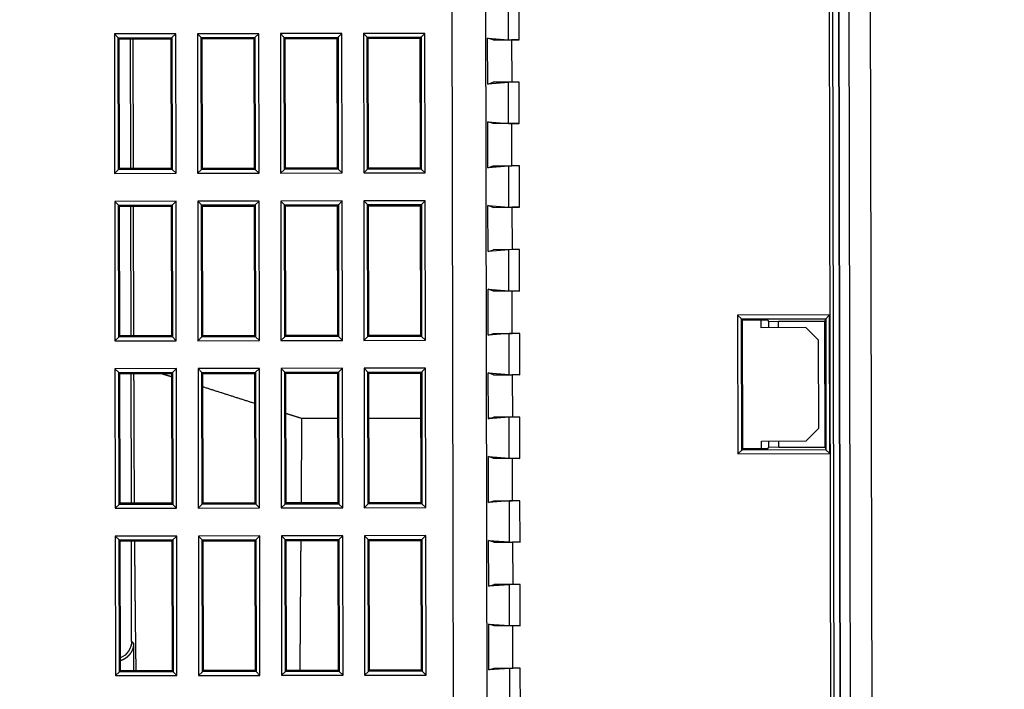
# Model space of a CAD drawing. Header units: millimetres. Extents: x 40090 to 187415, y -53271 to 40260.
# Tile 319 of 406: x 143181 to 143259, y 14314 to 14367. Entities that reach past the tile are written whole.
import ezdxf

# ---------------------------------------------------------------- set-up
doc = ezdxf.new("R2010")
doc.units = ezdxf.units.MM
doc.layers.add('AVM_projektor', color=6, linetype='Continuous')
doc.layers.add('AVM_sp_230VAC', color=170, linetype='Continuous')
doc.styles.add('AVM', font='arial.ttf')
doc.dimstyles.new('AVM-1_50', dxfattribs={"dimscale": 40, "dimtxt": 2.5, "dimasz": 2.5, "dimexe": 1.25, "dimexo": 0.625, "dimtad": 1, "dimdec": 0, "dimrnd": 1, "dimtxsty": 'AVM', "dimcen": 2.5, "dimclrd": 256, "dimclre": 256, "dimclrt": 256, "dimadec": 0, "dimazin": 0, "dimtfac": 1, "dimtdec": 0, "dimtmove": 0, "dimatfit": 3, "dimfxl": 0, "dimarcsym": 0})

# ---------------------------------------------------------------- blocks, each defined once
blk = doc.blocks.new('PT-FW430-bottom')
for p, q in [((-78.24, 60.107), (-77.94, 59.807)), ((-78.24, 60.107), (-67.16, 60.107)), ((-78.24, 55.227), (-78.24, 60.107)), ((-77.94, 59.807), (-77.85, 59.717)), ((-67.459, 59.807), (-77.94, 59.807)), ((-77.94, 59.807), (-77.94, 55.526)), ((-77.85, 59.717), (-77.85, 55.617)), ((-67.55, 59.717), (-77.85, 59.717)), ((-67.459, 59.807), (-67.55, 59.717)), ((-67.55, 55.617), (-67.55, 59.717)), ((-67.16, 60.107), (-67.459, 59.807)), ((-67.459, 55.526), (-67.459, 59.807)), ((-67.16, 60.107), (-67.16, 55.227)), ((-64.94, 60.107), (-64.64, 59.807)), ((-64.94, 60.107), (-53.86, 60.107)), ((-64.94, 55.227), (-64.94, 60.107)), ((-64.64, 59.807), (-64.55, 59.717)), ((-54.159, 59.807), (-64.64, 59.807)), ((-64.64, 59.807), (-64.64, 55.526)), ((-54.25, 59.717), (-64.55, 59.717)), ((-64.55, 59.717), (-64.55, 55.617)), ((-54.159, 59.807), (-54.25, 59.717)), ((-54.25, 55.617), (-54.25, 59.717)), ((-53.86, 60.107), (-54.159, 59.807)), ((-54.159, 55.526), (-54.159, 59.807)), ((-53.86, 60.107), (-53.86, 55.227)), ((-51.64, 60.107), (-51.34, 59.807)), ((-51.64, 60.107), (-40.56, 60.107)), ((-51.64, 55.227), (-51.64, 60.107)), ((-51.34, 59.807), (-51.25, 59.717)), ((-51.34, 59.807), (-51.34, 55.526)), ((-40.859, 59.807), (-51.34, 59.807)), ((-40.95, 59.717), (-51.25, 59.717)), ((-51.25, 59.717), (-51.25, 55.617)), ((-40.859, 59.807), (-40.95, 59.717)), ((-40.95, 55.617), (-40.95, 59.717)), ((-40.56, 60.107), (-40.859, 59.807)), ((-40.859, 55.526), (-40.859, 59.807)), ((-40.56, 60.107), (-40.56, 55.227)), ((-38.34, 60.107), (-38.04, 59.807)), ((-38.34, 60.107), (-27.26, 60.107)), ((-38.34, 55.227), (-38.34, 60.107)), ((-38.04, 59.807), (-37.95, 59.717)), ((-38.04, 59.807), (-38.04, 55.526)), ((-27.559, 59.807), (-38.04, 59.807)), ((-37.95, 59.717), (-37.95, 55.617)), ((-27.65, 59.717), (-37.95, 59.717)), ((-27.559, 59.807), (-27.65, 59.717)), ((-27.65, 55.617), (-27.65, 59.717)), ((-27.26, 60.107), (-27.559, 59.807)), ((-27.559, 55.526), (-27.559, 59.807)), ((-27.26, 60.107), (-27.26, 55.227)), ((-67.55, 58.825), (-77.85, 58.825)), ((-54.25, 58.825), (-64.55, 58.825)), ((-40.95, 58.825), (-51.25, 58.825)), ((-30.003, 58.825), (-37.95, 58.825)), ((-29.844, 58.666), (-30.003, 58.825)), ((-67.55, 58.599), (-77.85, 58.599)), ((-54.25, 58.599), (-64.55, 58.599)), ((-77.94, 55.526), (-77.85, 55.617)), ((-77.85, 55.617), (-67.55, 55.617)), ((-67.459, 55.526), (-67.55, 55.617)), ((-64.64, 55.526), (-64.55, 55.617)), ((-64.55, 55.617), (-54.25, 55.617)), ((-54.159, 55.526), (-54.25, 55.617)), ((-51.34, 55.526), (-51.25, 55.617)), ((-51.25, 55.617), (-40.95, 55.617)), ((-40.859, 55.526), (-40.95, 55.617)), ((-38.04, 55.526), (-37.95, 55.617)), ((-37.95, 55.617), (-27.65, 55.617)), ((-27.559, 55.526), (-27.65, 55.617)), ((-77.94, 55.526), (-78.24, 55.227)), ((-67.16, 55.227), (-78.24, 55.227)), ((-77.94, 55.526), (-67.459, 55.526)), ((-67.459, 55.526), (-67.16, 55.227)), ((-64.64, 55.526), (-64.94, 55.227)), ((-53.86, 55.227), (-64.94, 55.227)), ((-64.64, 55.526), (-54.159, 55.526)), ((-54.159, 55.526), (-53.86, 55.227)), ((-51.34, 55.526), (-51.64, 55.227)), ((-40.56, 55.227), (-51.64, 55.227)), ((-51.34, 55.526), (-40.859, 55.526)), ((-40.859, 55.526), (-40.56, 55.227)), ((-38.04, 55.526), (-38.34, 55.227)), ((-27.26, 55.227), (-38.34, 55.227)), ((-38.04, 55.526), (-27.559, 55.526)), ((-27.559, 55.526), (-27.26, 55.227)), ((-78.24, 53.507), (-77.94, 53.207)), ((-78.24, 53.507), (-67.16, 53.507)), ((-78.24, 48.627), (-78.24, 53.507)), ((-67.16, 53.507), (-67.459, 53.207)), ((-67.16, 53.507), (-67.16, 48.627)), ((-64.94, 53.507), (-64.64, 53.207)), ((-64.94, 53.507), (-53.86, 53.507)), ((-64.94, 48.627), (-64.94, 53.507)), ((-53.86, 53.507), (-54.159, 53.207)), ((-53.86, 53.507), (-53.86, 48.627)), ((-51.64, 53.507), (-51.34, 53.207)), ((-51.64, 53.507), (-40.56, 53.507)), ((-51.64, 48.627), (-51.64, 53.507)), ((-40.56, 53.507), (-40.859, 53.207)), ((-40.56, 53.507), (-40.56, 48.627)), ((-38.34, 53.507), (-38.04, 53.207)), ((-38.34, 53.507), (-27.26, 53.507)), ((-38.34, 48.627), (-38.34, 53.507)), ((-27.26, 53.507), (-27.559, 53.207)), ((-27.26, 53.507), (-27.26, 48.627)), ((-77.94, 53.207), (-77.85, 53.117)), ((-77.94, 53.207), (-77.94, 48.926)), ((-67.459, 53.207), (-77.94, 53.207)), ((-67.55, 53.117), (-77.85, 53.117)), ((-77.85, 53.117), (-77.85, 49.017)), ((-67.459, 53.207), (-67.55, 53.117)), ((-67.55, 49.017), (-67.55, 53.117)), ((-67.459, 48.926), (-67.459, 53.207)), ((-64.64, 53.207), (-64.55, 53.117)), ((-64.64, 53.207), (-64.64, 48.926)), ((-54.159, 53.207), (-64.64, 53.207)), ((-54.25, 53.117), (-64.55, 53.117)), ((-64.55, 53.117), (-64.55, 49.017)), ((-54.159, 53.207), (-54.25, 53.117)), ((-54.25, 49.017), (-54.25, 53.117)), ((-54.159, 48.926), (-54.159, 53.207)), ((-51.34, 53.207), (-51.25, 53.117)), ((-40.859, 53.207), (-51.34, 53.207)), ((-51.34, 53.207), (-51.34, 48.926)), ((-51.25, 53.117), (-51.25, 49.017)), ((-40.95, 53.117), (-51.25, 53.117)), ((-40.859, 53.207), (-40.95, 53.117)), ((-40.95, 49.017), (-40.95, 53.117)), ((-40.859, 48.926), (-40.859, 53.207)), ((-38.04, 53.207), (-37.95, 53.117)), ((-27.559, 53.207), (-38.04, 53.207)), ((-38.04, 53.207), (-38.04, 48.926)), ((-37.95, 53.117), (-37.95, 49.017)), ((-27.65, 53.117), (-37.95, 53.117)), ((-27.559, 53.207), (-27.65, 53.117)), ((-27.65, 49.017), (-27.65, 53.117)), ((-27.559, 48.926), (-27.559, 53.207)), ((-77.94, 48.926), (-78.24, 48.627)), ((-67.16, 48.627), (-78.24, 48.627)), ((-77.94, 48.926), (-77.85, 49.017)), ((-77.94, 48.926), (-67.459, 48.926)), ((-77.85, 49.017), (-67.55, 49.017)), ((-67.459, 48.926), (-67.55, 49.017)), ((-67.459, 48.926), (-67.16, 48.627)), ((-64.64, 48.926), (-64.94, 48.627)), ((-53.86, 48.627), (-64.94, 48.627)), ((-64.64, 48.926), (-64.55, 49.017)), ((-64.64, 48.926), (-54.159, 48.926)), ((-64.55, 49.017), (-54.25, 49.017)), ((-54.159, 48.926), (-54.25, 49.017)), ((-54.159, 48.926), (-53.86, 48.627)), ((-51.34, 48.926), (-51.64, 48.627)), ((-40.56, 48.627), (-51.64, 48.627)), ((-51.34, 48.926), (-51.25, 49.017)), ((-51.34, 48.926), (-40.859, 48.926)), ((-51.25, 49.017), (-40.95, 49.017)), ((-40.859, 48.926), (-40.95, 49.017)), ((-40.859, 48.926), (-40.56, 48.627)), ((-38.04, 48.926), (-38.34, 48.627)), ((-27.26, 48.627), (-38.34, 48.627)), ((-38.04, 48.926), (-37.95, 49.017)), ((-38.04, 48.926), (-27.559, 48.926)), ((-37.95, 49.017), (-27.65, 49.017)), ((-27.559, 48.926), (-27.65, 49.017)), ((-27.559, 48.926), (-27.26, 48.627)), ((-78.24, 46.907), (-77.94, 46.607)), ((-78.24, 46.907), (-67.16, 46.907)), ((-78.24, 42.027), (-78.24, 46.907)), ((-77.94, 46.607), (-77.85, 46.517)), ((-67.459, 46.607), (-77.94, 46.607)), ((-77.94, 46.607), (-77.94, 42.326)), ((-67.55, 46.517), (-77.85, 46.517)), ((-77.85, 46.517), (-77.85, 42.417)), ((-67.459, 46.607), (-67.55, 46.517)), ((-67.55, 42.417), (-67.55, 46.517)), ((-67.16, 46.907), (-67.459, 46.607)), ((-67.459, 42.326), (-67.459, 46.607)), ((-67.16, 46.907), (-67.16, 42.027)), ((-64.64, 46.607), (-64.94, 46.907)), ((-64.94, 42.027), (-64.94, 46.907)), ((-64.94, 46.907), (-53.86, 46.907)), ((-64.64, 46.607), (-64.55, 46.517)), ((-64.64, 46.607), (-64.64, 42.326)), ((-54.159, 46.607), (-64.64, 46.607)), ((-54.25, 46.517), (-64.55, 46.517)), ((-64.55, 46.517), (-64.55, 42.417)), ((-54.159, 46.607), (-54.25, 46.517)), ((-54.25, 42.417), (-54.25, 46.517)), ((-53.86, 46.907), (-54.159, 46.607)), ((-54.159, 42.326), (-54.159, 46.607)), ((-53.86, 46.907), (-53.86, 42.027)), ((-51.64, 46.907), (-51.34, 46.607)), ((-51.64, 46.907), (-40.56, 46.907)), ((-51.64, 42.027), (-51.64, 46.907)), ((-51.34, 46.607), (-51.25, 46.517)), ((-40.859, 46.607), (-51.34, 46.607)), ((-51.34, 46.607), (-51.34, 42.326)), ((-40.95, 46.517), (-51.25, 46.517)), ((-51.25, 46.517), (-51.25, 42.417)), ((-40.859, 46.607), (-40.95, 46.517)), ((-40.95, 42.417), (-40.95, 46.517)), ((-40.56, 46.907), (-40.859, 46.607)), ((-40.859, 42.326), (-40.859, 46.607)), ((-40.56, 46.907), (-40.56, 42.027)), ((-38.04, 46.607), (-38.34, 46.907)), ((-38.34, 42.027), (-38.34, 46.907)), ((-38.34, 46.907), (-27.26, 46.907)), ((-38.04, 46.607), (-37.95, 46.517)), ((-27.559, 46.607), (-38.04, 46.607)), ((-38.04, 46.607), (-38.04, 42.326)), ((-27.65, 46.517), (-37.95, 46.517)), ((-37.95, 46.517), (-37.95, 42.417)), ((-27.559, 46.607), (-27.65, 46.517)), ((-27.65, 42.417), (-27.65, 46.517)), ((-27.26, 46.907), (-27.559, 46.607)), ((-27.559, 42.326), (-27.559, 46.607)), ((-27.26, 46.907), (-27.26, 42.027)), ((-47.65, 42.417), (-47.65, 45.249)), ((-77.94, 42.326), (-78.24, 42.027)), ((-77.94, 42.326), (-77.85, 42.417)), ((-77.94, 42.326), (-67.459, 42.326)), ((-77.85, 42.417), (-67.55, 42.417)), ((-67.459, 42.326), (-67.55, 42.417)), ((-67.459, 42.326), (-67.16, 42.027)), ((-64.64, 42.326), (-64.94, 42.027)), ((-64.64, 42.326), (-64.55, 42.417)), ((-64.64, 42.326), (-54.159, 42.326)), ((-64.55, 42.417), (-54.25, 42.417)), ((-54.159, 42.326), (-54.25, 42.417)), ((-53.86, 42.027), (-54.159, 42.326)), ((-51.34, 42.326), (-51.64, 42.027)), ((-51.34, 42.326), (-51.25, 42.417)), ((-51.34, 42.326), (-40.859, 42.326)), ((-51.25, 42.417), (-40.95, 42.417)), ((-40.859, 42.326), (-40.95, 42.417)), ((-40.859, 42.326), (-40.56, 42.027)), ((-38.04, 42.326), (-38.34, 42.027)), ((-38.04, 42.326), (-37.95, 42.417)), ((-38.04, 42.326), (-27.559, 42.326)), ((-37.95, 42.417), (-27.65, 42.417)), ((-27.559, 42.326), (-27.65, 42.417)), ((-27.26, 42.027), (-27.559, 42.326)), ((-67.16, 42.027), (-78.24, 42.027)), ((-53.86, 42.027), (-64.94, 42.027)), ((-40.56, 42.027), (-51.64, 42.027)), ((-27.26, 42.027), (-38.34, 42.027)), ((-78.24, 40.307), (-77.94, 40.007)), ((-78.24, 40.307), (-67.16, 40.307)), ((-78.24, 35.427), (-78.24, 40.307)), ((-77.94, 40.007), (-77.85, 39.917)), ((-77.94, 40.007), (-77.94, 35.726)), ((-67.459, 40.007), (-77.94, 40.007)), ((-67.459, 40.007), (-67.55, 39.917)), ((-67.16, 40.307), (-67.459, 40.007)), ((-67.459, 35.726), (-67.459, 40.007)), ((-67.16, 40.307), (-67.16, 35.427)), ((-64.94, 40.307), (-64.64, 40.007)), ((-64.94, 40.307), (-53.86, 40.307)), ((-64.94, 35.427), (-64.94, 40.307)), ((-64.64, 40.007), (-64.55, 39.917)), ((-54.159, 40.007), (-64.64, 40.007)), ((-64.64, 40.007), (-64.64, 35.726)), ((-54.159, 40.007), (-54.25, 39.917)), ((-53.86, 40.307), (-54.159, 40.007)), ((-54.159, 35.726), (-54.159, 40.007)), ((-53.86, 40.307), (-53.86, 35.427)), ((-51.64, 40.307), (-51.34, 40.007)), ((-51.64, 40.307), (-40.56, 40.307)), ((-51.64, 35.427), (-51.64, 40.307)), ((-51.34, 40.007), (-51.25, 39.917)), ((-40.859, 40.007), (-51.34, 40.007)), ((-51.34, 40.007), (-51.34, 35.726)), ((-40.859, 40.007), (-40.95, 39.917)), ((-40.56, 40.307), (-40.859, 40.007)), ((-40.859, 35.726), (-40.859, 40.007)), ((-40.56, 40.307), (-40.56, 35.427)), ((-38.34, 40.307), (-38.04, 40.007)), ((-38.34, 40.307), (-27.26, 40.307)), ((-38.34, 35.427), (-38.34, 40.307)), ((-38.04, 40.007), (-37.95, 39.917)), ((-38.04, 40.007), (-38.04, 35.726)), ((-27.559, 40.007), (-38.04, 40.007)), ((-27.559, 40.007), (-27.65, 39.917)), ((-27.26, 40.307), (-27.559, 40.007)), ((-27.559, 35.726), (-27.559, 40.007)), ((-27.26, 40.307), (-27.26, 35.427)), ((-77.85, 39.917), (-77.85, 35.817)), ((-67.55, 39.917), (-77.85, 39.917)), ((-67.55, 35.817), (-67.55, 39.917)), ((-54.25, 39.917), (-64.55, 39.917)), ((-64.55, 39.917), (-64.55, 35.817)), ((-54.25, 35.817), (-54.25, 39.917)), ((-40.95, 39.917), (-51.25, 39.917)), ((-51.25, 39.917), (-51.25, 35.817)), ((-47.65, 35.817), (-47.65, 39.917)), ((-40.95, 35.817), (-40.95, 39.917)), ((-37.95, 39.917), (-37.95, 35.817)), ((-27.65, 39.917), (-37.95, 39.917)), ((-27.65, 35.817), (-27.65, 39.917)), ((-77.94, 35.726), (-78.24, 35.427)), ((-67.16, 35.427), (-78.24, 35.427)), ((-77.94, 35.726), (-77.85, 35.817)), ((-77.94, 35.726), (-67.459, 35.726)), ((-77.85, 35.817), (-67.55, 35.817)), ((-67.459, 35.726), (-67.55, 35.817)), ((-67.459, 35.726), (-67.16, 35.427)), ((-64.64, 35.726), (-64.94, 35.427)), ((-53.86, 35.427), (-64.94, 35.427)), ((-64.64, 35.726), (-64.55, 35.817)), ((-64.64, 35.726), (-54.159, 35.726)), ((-64.55, 35.817), (-54.25, 35.817)), ((-54.159, 35.726), (-54.25, 35.817)), ((-54.159, 35.726), (-53.86, 35.427)), ((-51.34, 35.726), (-51.64, 35.427)), ((-40.56, 35.427), (-51.64, 35.427)), ((-51.34, 35.726), (-51.25, 35.817)), ((-51.34, 35.726), (-40.859, 35.726)), ((-51.25, 35.817), (-40.95, 35.817)), ((-40.859, 35.726), (-40.95, 35.817)), ((-40.859, 35.726), (-40.56, 35.427)), ((-38.04, 35.726), (-38.34, 35.427)), ((-27.26, 35.427), (-38.34, 35.427)), ((-38.04, 35.726), (-37.95, 35.817)), ((-38.04, 35.726), (-27.559, 35.726)), ((-37.95, 35.817), (-27.65, 35.817)), ((-27.559, 35.726), (-27.65, 35.817)), ((-27.559, 35.726), (-27.26, 35.427)), ((-200.483, 33.278), (16.887, 33.278)), ((17.425, 30.559), (-200.483, 30.559)), ((-77.707, 30.004), (-77.85, 30.429)), ((-77.85, 30.429), (-77.726, 28.773)), ((-74.2, 30.429), (-77.85, 30.429)), ((-77.707, 30.004), (-77.707, 28.522)), ((-74.2, 30.429), (-74.343, 30.004)), ((-74.343, 28.522), (-74.343, 30.004)), ((-74.324, 28.773), (-74.2, 30.429)), ((-71.057, 30.004), (-71.2, 30.429)), ((-71.2, 30.429), (-71.076, 28.773)), ((-67.55, 30.429), (-71.2, 30.429)), ((-71.057, 28.522), (-71.057, 30.004)), ((-67.55, 30.429), (-67.693, 30.004)), ((-67.693, 30.004), (-67.693, 28.522)), ((-67.674, 28.773), (-67.55, 30.429)), ((-64.407, 30.004), (-64.55, 30.429)), ((-64.55, 30.429), (-64.426, 28.773)), ((-60.9, 30.429), (-64.55, 30.429)), ((-64.407, 30.004), (-64.407, 28.522)), ((-60.9, 30.429), (-61.043, 30.004)), ((-61.043, 28.522), (-61.043, 30.004)), ((-61.024, 28.773), (-60.9, 30.429)), ((-57.757, 30.004), (-57.9, 30.429)), ((-57.9, 30.429), (-57.776, 28.773)), ((-54.25, 30.429), (-57.9, 30.429)), ((-57.757, 28.522), (-57.757, 30.004)), ((-54.25, 30.429), (-54.393, 30.004)), ((-54.393, 30.004), (-54.393, 28.522)), ((-54.374, 28.773), (-54.25, 30.429)), ((-51.107, 30.004), (-51.25, 30.429)), ((-51.25, 30.429), (-51.126, 28.773)), ((-47.6, 30.429), (-51.25, 30.429)), ((-51.107, 30.004), (-51.107, 28.522)), ((-47.6, 30.429), (-47.743, 30.004)), ((-47.743, 28.522), (-47.743, 30.004)), ((-47.724, 28.773), (-47.6, 30.429)), ((-47.65, 30.28), (-47.65, 30.43)), ((-44.457, 30.004), (-44.6, 30.429)), ((-44.6, 30.429), (-44.476, 28.773)), ((-40.95, 30.429), (-44.6, 30.429)), ((-44.457, 28.522), (-44.457, 30.004)), ((-40.95, 30.429), (-41.093, 30.004)), ((-41.093, 30.004), (-41.093, 28.522)), ((-41.074, 28.773), (-40.95, 30.429)), ((-37.807, 30.004), (-37.95, 30.429)), ((-37.95, 30.429), (-37.826, 28.773)), ((-34.3, 30.429), (-37.95, 30.429)), ((-37.807, 30.004), (-37.807, 28.522)), ((-34.3, 30.429), (-34.443, 30.004)), ((-34.443, 28.522), (-34.443, 30.004)), ((-34.424, 28.773), (-34.3, 30.429)), ((-31.157, 30.004), (-31.3, 30.429)), ((-31.3, 30.429), (-31.176, 28.773)), ((-27.65, 30.429), (-31.3, 30.429)), ((-31.157, 28.522), (-31.157, 30.004)), ((-27.65, 30.429), (-27.793, 30.004)), ((-27.793, 30.004), (-27.793, 28.522)), ((-27.774, 28.773), (-27.65, 30.429)), ((-77.726, 28.773), (-80.974, 28.773)), ((-77.726, 28.773), (-77.707, 27.929)), ((-77.707, 28.522), (-74.343, 28.522)), ((-77.707, 27.929), (-77.707, 28.522)), ((-74.343, 27.929), (-74.324, 28.773)), ((-74.343, 27.929), (-74.343, 28.522)), ((-71.076, 28.773), (-74.324, 28.773)), ((-71.076, 28.773), (-71.057, 27.929)), ((-67.693, 28.522), (-71.057, 28.522)), ((-71.057, 27.929), (-71.057, 28.522)), ((-67.693, 27.929), (-67.674, 28.773)), ((-67.693, 27.929), (-67.693, 28.522)), ((-64.426, 28.773), (-67.674, 28.773)), ((-64.426, 28.773), (-64.407, 27.929)), ((-64.407, 28.522), (-61.043, 28.522)), ((-64.407, 27.929), (-64.407, 28.522)), ((-61.043, 27.929), (-61.024, 28.773)), ((-61.043, 27.929), (-61.043, 28.522)), ((-57.776, 28.773), (-61.024, 28.773)), ((-57.776, 28.773), (-57.757, 27.929)), ((-54.393, 28.522), (-57.757, 28.522)), ((-57.757, 27.929), (-57.757, 28.522)), ((-54.393, 27.929), (-54.374, 28.773)), ((-54.393, 27.929), (-54.393, 28.522)), ((-51.126, 28.773), (-54.374, 28.773)), ((-51.126, 28.773), (-51.107, 27.929)), ((-51.107, 28.522), (-47.743, 28.522)), ((-51.107, 27.929), (-51.107, 28.522)), ((-47.743, 27.929), (-47.724, 28.773)), ((-47.743, 27.929), (-47.743, 28.522)), ((-44.476, 28.773), (-47.724, 28.773)), ((-44.476, 28.773), (-44.457, 27.929)), ((-41.093, 28.522), (-44.457, 28.522)), ((-44.457, 27.929), (-44.457, 28.522)), ((-41.093, 27.929), (-41.074, 28.773)), ((-41.093, 27.929), (-41.093, 28.522)), ((-37.826, 28.773), (-41.074, 28.773)), ((-37.826, 28.773), (-37.807, 27.929)), ((-37.807, 28.522), (-34.443, 28.522)), ((-37.807, 27.929), (-37.807, 28.522)), ((-34.443, 27.929), (-34.424, 28.773)), ((-34.443, 27.929), (-34.443, 28.522)), ((-31.176, 28.773), (-34.424, 28.773)), ((-31.176, 28.773), (-31.157, 27.929)), ((-27.793, 28.522), (-31.157, 28.522)), ((-31.157, 27.929), (-31.157, 28.522)), ((-27.793, 27.929), (-27.774, 28.773)), ((-27.793, 27.929), (-27.793, 28.522)), ((-24.526, 28.773), (-27.774, 28.773)), ((-77.707, 27.929), (-80.993, 27.929)), ((-71.057, 27.929), (-74.343, 27.929)), ((-64.407, 27.929), (-67.693, 27.929)), ((-57.757, 27.929), (-61.043, 27.929)), ((-51.107, 27.929), (-54.393, 27.929)), ((-44.457, 27.929), (-47.743, 27.929)), ((-37.807, 27.929), (-41.093, 27.929)), ((-31.157, 27.929), (-34.443, 27.929)), ((-24.507, 27.929), (-27.793, 27.929)), ((-55.51, 10.297), (-55.81, 10.596)), ((-55.81, 3.297), (-55.81, 10.596)), ((-55.81, 10.596), (-44.79, 10.596)), ((-55.421, 10.207), (-55.51, 10.297)), ((-55.51, 10.297), (-55.51, 3.597)), ((-45.09, 10.297), (-55.51, 10.297)), ((-55.421, 10.207), (-55.421, 8.207)), ((-45.179, 10.207), (-55.421, 10.207)), ((-45.179, 10.207), (-45.09, 10.297)), ((-45.179, 8.207), (-45.179, 10.207)), ((-44.79, 10.596), (-45.09, 10.297)), ((-45.09, 3.597), (-45.09, 10.297)), ((-44.79, 10.596), (-44.79, 3.297)), ((-54.8, 8.717), (-55.421, 8.717)), ((-54.8, 5.167), (-54.8, 8.717)), ((-45.8, 8.717), (-45.8, 5.167)), ((-45.179, 8.717), (-45.8, 8.717)), ((-55.421, 8.207), (-55.257, 8.153)), ((-55.3, 7.353), (-55.257, 8.153)), ((-55.257, 8.153), (-54.8, 8.153)), ((-45.8, 8.153), (-45.343, 8.153)), ((-45.343, 8.153), (-45.179, 8.207)), ((-45.343, 8.153), (-45.3, 7.353)), ((-54.8, 7.353), (-55.3, 7.353)), ((-55.3, 3.667), (-55.3, 7.353)), ((-45.3, 7.353), (-45.8, 7.353)), ((-45.3, 7.353), (-45.3, 3.667)), ((-53.8, 4.167), (-54.8, 5.167)), ((-45.8, 5.167), (-46.8, 4.167)), ((-46.8, 4.167), (-53.8, 4.167)), ((-197.929, 3.282), (197.934, 3.282)), ((-55.51, 3.597), (-55.81, 3.297)), ((-44.79, 3.297), (-55.81, 3.297)), ((-55.3, 3.667), (-55.51, 3.597)), ((-55.51, 3.597), (-45.09, 3.597)), ((-45.3, 3.667), (-55.3, 3.667)), ((-45.3, 3.667), (-45.09, 3.597)), ((-44.79, 3.297), (-45.09, 3.597)), ((197.934, 2.983), (-197.929, 2.983)), ((-18.274, 2.979), (-197.929, 2.979)), ((-18.274, 2.505), (-197.929, 2.505)), ((-18.283, 2.488), (-197.929, 2.488)), ((197.924, 2.468), (-197.924, 2.468)), ((-197.924, 1.706), (197.924, 1.706)), ((-197.924, 0), (197.924, 0))]:
    blk.add_line(p, q)
for centre, major_axis, ratio, start_param, end_param in [((-30.003, 60.325), (-0.576, -1.391), 0.975619, 0.401501, 1.537433), ((-41.075, 57.956), (-42.2, 0), 0.017455, 4.388632, 4.443007), ((-55.51, 3.297), (0, -0.3), 0.052408, 3.159046, 3.193952), ((-45.09, 3.297), (0, -0.3), 0.052408, 3.089233, 3.124139)]:
    blk.add_ellipse(centre, major_axis=major_axis, ratio=ratio, start_param=start_param, end_param=end_param)
for points, start_tangent, end_tangent in [([(-29.844, 58.666), (-29.831, 58.666), (-29.817, 58.666), (-29.804, 58.667), (-29.791, 58.667), (-29.778, 58.668), (-29.764, 58.669), (-29.751, 58.67), (-29.738, 58.671), (-29.725, 58.672), (-29.712, 58.673), (-29.699, 58.675), (-29.685, 58.676), (-29.672, 58.678), (-29.659, 58.68), (-29.646, 58.682), (-29.633, 58.684), (-29.62, 58.686), (-29.607, 58.688), (-29.594, 58.69), (-29.581, 58.693), (-29.568, 58.696), (-29.555, 58.698), (-29.542, 58.701), (-29.529, 58.704), (-29.516, 58.707), (-29.503, 58.71), (-29.49, 58.714), (-29.477, 58.717), (-29.464, 58.721), (-29.452, 58.724), (-29.439, 58.728), (-29.426, 58.732), (-29.413, 58.736), (-29.4, 58.74), (-29.387, 58.745), (-29.375, 58.749), (-29.362, 58.754), (-29.349, 58.758), (-29.336, 58.763), (-29.324, 58.768), (-29.311, 58.773), (-29.298, 58.778), (-29.286, 58.784), (-29.273, 58.789), (-29.26, 58.795), (-29.248, 58.801), (-29.235, 58.806), (-29.223, 58.812), (-29.21, 58.818), (-29.198, 58.825), (-29.186, 58.831), (-29.173, 58.837), (-29.161, 58.844), (-29.149, 58.85), (-29.137, 58.857), (-29.125, 58.864), (-29.113, 58.871), (-29.101, 58.878), (-29.089, 58.886), (-29.077, 58.893), (-29.065, 58.9), (-29.053, 58.908), (-29.041, 58.916), (-29.029, 58.924), (-29.018, 58.932), (-29.006, 58.94), (-28.995, 58.948), (-28.983, 58.957), (-28.972, 58.965), (-28.96, 58.974), (-28.949, 58.983), (-28.937, 58.992), (-28.926, 59.001), (-28.915, 59.01), (-28.904, 59.019), (-28.893, 59.029), (-28.882, 59.038), (-28.871, 59.048), (-28.86, 59.058), (-28.849, 59.068), (-28.838, 59.078), (-28.828, 59.088), (-28.817, 59.099), (-28.807, 59.109), (-28.796, 59.12), (-28.786, 59.13), (-28.776, 59.141), (-28.766, 59.152), (-28.756, 59.163), (-28.746, 59.174), (-28.736, 59.186), (-28.726, 59.197), (-28.716, 59.208), (-28.707, 59.22), (-28.697, 59.232), (-28.688, 59.244), (-28.678, 59.256), (-28.669, 59.268), (-28.66, 59.28), (-28.651, 59.293), (-28.642, 59.305), (-28.633, 59.318), (-28.625, 59.331), (-28.616, 59.344), (-28.607, 59.357), (-28.599, 59.37), (-28.591, 59.383), (-28.582, 59.397), (-28.574, 59.41), (-28.567, 59.424), (-28.559, 59.438), (-28.551, 59.451), (-28.544, 59.465), (-28.536, 59.479), (-28.529, 59.493), (-28.522, 59.508), (-28.515, 59.522), (-28.508, 59.536), (-28.501, 59.551), (-28.495, 59.565), (-28.489, 59.58), (-28.482, 59.594), (-28.476, 59.609), (-28.47, 59.623), (-28.465, 59.638), (-28.459, 59.652), (-28.454, 59.666), (-28.449, 59.681), (-28.443, 59.7), (-28.435, 59.722)], (0.999908, 0.013574), (0.307403, 0.951579)), ([(-40.949, 58.575), (-41.237, 58.576), (-41.526, 58.577), (-41.815, 58.578), (-42.104, 58.58), (-42.394, 58.581), (-42.684, 58.582), (-42.974, 58.583), (-43.265, 58.584), (-43.556, 58.585), (-43.848, 58.586), (-44.14, 58.587), (-44.432, 58.588), (-44.725, 58.588), (-45.017, 58.589), (-45.311, 58.59), (-45.604, 58.591), (-45.898, 58.592), (-46.193, 58.592), (-46.487, 58.593), (-46.782, 58.594), (-47.078, 58.594), (-47.373, 58.595), (-47.669, 58.595), (-47.966, 58.596), (-48.262, 58.596), (-48.56, 58.597), (-48.857, 58.597), (-49.155, 58.597), (-49.453, 58.598), (-49.752, 58.598), (-50.05, 58.598), (-50.35, 58.598), (-50.649, 58.598), (-50.949, 58.599), (-51.25, 58.599)], (-0.99999, 0.004463), (-1, 0.000274)), ([(-27.648, 58.473), (-27.808, 58.474), (-27.968, 58.476), (-28.128, 58.478), (-28.289, 58.48), (-28.451, 58.481), (-28.613, 58.483), (-28.775, 58.485), (-28.937, 58.487), (-29.1, 58.488), (-29.264, 58.49), (-29.428, 58.492), (-29.592, 58.493), (-29.757, 58.495), (-29.922, 58.497), (-30.087, 58.498), (-30.253, 58.5), (-30.419, 58.502), (-30.586, 58.503), (-30.753, 58.505), (-30.92, 58.506), (-31.088, 58.508), (-31.256, 58.51), (-31.425, 58.511), (-31.594, 58.513), (-31.764, 58.514), (-31.934, 58.516), (-32.104, 58.517), (-32.275, 58.519), (-32.446, 58.52), (-32.617, 58.522), (-32.789, 58.523), (-32.962, 58.524), (-33.135, 58.526), (-33.308, 58.527), (-33.481, 58.529), (-33.655, 58.53), (-33.83, 58.531), (-34.005, 58.533), (-34.18, 58.534), (-34.355, 58.535), (-34.531, 58.537), (-34.708, 58.538), (-34.885, 58.539), (-35.062, 58.541), (-35.24, 58.542), (-35.418, 58.543), (-35.597, 58.544), (-35.776, 58.546), (-35.955, 58.547), (-36.135, 58.548), (-36.315, 58.549), (-36.496, 58.55), (-36.677, 58.552), (-36.858, 58.553), (-37.039, 58.554), (-37.221, 58.555), (-37.402, 58.556), (-37.584, 58.557), (-37.766, 58.558), (-37.948, 58.559)], (-0.999935, 0.011392), (-0.999983, 0.005797)), ([(-50.987, 55.617), (-51.005, 55.671), (-51.022, 55.725), (-51.04, 55.78), (-51.057, 55.834), (-51.075, 55.889), (-51.092, 55.943), (-51.11, 55.998), (-51.127, 56.052), (-51.145, 56.106), (-51.162, 56.161), (-51.18, 56.215), (-51.197, 56.27), (-51.215, 56.324), (-51.232, 56.379), (-51.25, 56.433)], (-0.306394, 0.951905), (-0.306394, 0.951905)), ([(-48.863, 49.017), (-48.951, 49.29), (-49.039, 49.563), (-49.127, 49.837), (-49.215, 50.11), (-49.303, 50.383), (-49.391, 50.657), (-49.479, 50.93), (-49.567, 51.203), (-49.655, 51.477), (-49.743, 51.75), (-49.83, 52.023), (-49.918, 52.297), (-50.006, 52.57), (-50.094, 52.843), (-50.182, 53.117)], (-0.306394, 0.951905), (-0.306394, 0.951905)), ([(-47.65, 45.249), (-47.677, 45.334), (-47.704, 45.418), (-47.732, 45.503), (-47.759, 45.587), (-47.786, 45.672), (-47.813, 45.756), (-47.84, 45.841), (-47.868, 45.925), (-47.895, 46.01), (-47.922, 46.094), (-47.949, 46.179), (-47.976, 46.263), (-48.004, 46.348), (-48.031, 46.432), (-48.058, 46.517)], (-0.306394, 0.951905), (-0.306394, 0.951905)), ([(-27.649, 45.434), (-27.827, 45.432), (-28.005, 45.43), (-28.184, 45.429), (-28.363, 45.427), (-28.542, 45.426), (-28.722, 45.424), (-28.903, 45.422), (-29.084, 45.421), (-29.265, 45.419), (-29.447, 45.417), (-29.629, 45.416), (-29.811, 45.414), (-29.994, 45.412), (-30.178, 45.411), (-30.362, 45.409), (-30.546, 45.407), (-30.731, 45.406), (-30.916, 45.404), (-31.102, 45.402), (-31.288, 45.401), (-31.474, 45.399), (-31.661, 45.397), (-31.848, 45.396), (-32.036, 45.394), (-32.225, 45.392), (-32.413, 45.39), (-32.602, 45.389), (-32.791, 45.387), (-32.98, 45.385), (-33.169, 45.384), (-33.358, 45.382), (-33.548, 45.38), (-33.738, 45.378), (-33.928, 45.377), (-34.118, 45.375), (-34.308, 45.373), (-34.498, 45.371), (-34.688, 45.37), (-34.879, 45.368), (-35.07, 45.366), (-35.261, 45.364), (-35.452, 45.363), (-35.643, 45.361), (-35.834, 45.359), (-36.026, 45.357), (-36.217, 45.356), (-36.409, 45.354), (-36.601, 45.352), (-36.793, 45.35), (-36.986, 45.348), (-37.178, 45.347), (-37.371, 45.345), (-37.563, 45.343), (-37.756, 45.341), (-37.949, 45.34)], (-0.999959, -0.009023), (-0.999957, -0.009249)), ([(-40.949, 45.312), (-41.043, 45.311), (-41.138, 45.31), (-41.233, 45.309), (-41.327, 45.308), (-41.422, 45.307), (-41.517, 45.306), (-41.611, 45.306), (-41.706, 45.305), (-41.801, 45.304), (-41.896, 45.303), (-41.991, 45.302), (-42.085, 45.301), (-42.18, 45.3), (-42.275, 45.299), (-42.37, 45.298), (-42.465, 45.298), (-42.561, 45.297), (-42.656, 45.296), (-42.751, 45.295), (-42.846, 45.294), (-42.941, 45.293), (-43.037, 45.292), (-43.132, 45.291), (-43.227, 45.29), (-43.323, 45.29), (-43.418, 45.289), (-43.513, 45.288), (-43.609, 45.287), (-43.704, 45.286), (-43.8, 45.285), (-43.896, 45.284), (-43.991, 45.283), (-44.087, 45.282), (-44.182, 45.282), (-44.278, 45.281), (-44.374, 45.28), (-44.47, 45.279), (-44.566, 45.278), (-44.661, 45.277), (-44.757, 45.276), (-44.853, 45.275), (-44.949, 45.274), (-45.045, 45.273), (-45.141, 45.273), (-45.237, 45.272), (-45.334, 45.271), (-45.43, 45.27), (-45.526, 45.269), (-45.622, 45.268), (-45.718, 45.267), (-45.815, 45.266), (-45.911, 45.265), (-46.007, 45.264), (-46.104, 45.264), (-46.2, 45.263), (-46.297, 45.262), (-46.393, 45.261), (-46.49, 45.26), (-46.586, 45.259), (-46.683, 45.258), (-46.78, 45.257), (-46.876, 45.256), (-46.973, 45.255), (-47.07, 45.254), (-47.167, 45.254), (-47.264, 45.253), (-47.36, 45.252), (-47.457, 45.251), (-47.554, 45.25), (-47.65, 45.249)], (-0.999957, -0.009303), (-0.999956, -0.009413))]:
    blk.add_spline(points, degree=3, dxfattribs=dict(start_tangent=start_tangent, end_tangent=end_tangent))

msp = doc.modelspace()

# ---------------------------------------------------------------- block references
at = {"layer": 'AVM_projektor', "xscale": -1, "rotation": 90.11045350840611}
msp.add_blockref('PT-FW430-bottom', (143248.339, 14287.489), dxfattribs=at)

# ---------------------------------------------------------------- leaders
at = {"layer": 'AVM_sp_230VAC', "annotation_type": 0, "has_hookline": 1, "hookline_direction": 0, "text_width": 3632.333}
for points in [[(138090.085, 19236.034), (140699.942, 11086.442), (140799.942, 11086.442)], [(138090.085, 14949.608), (139688.712, 8001.544), (139788.712, 8001.544)]]:
    msp.add_leader(points, dimstyle='AVM-1_50', override={"dimgap": 0.625, "dimtad": 0}, dxfattribs=at)

doc.saveas('drawing.dxf')
